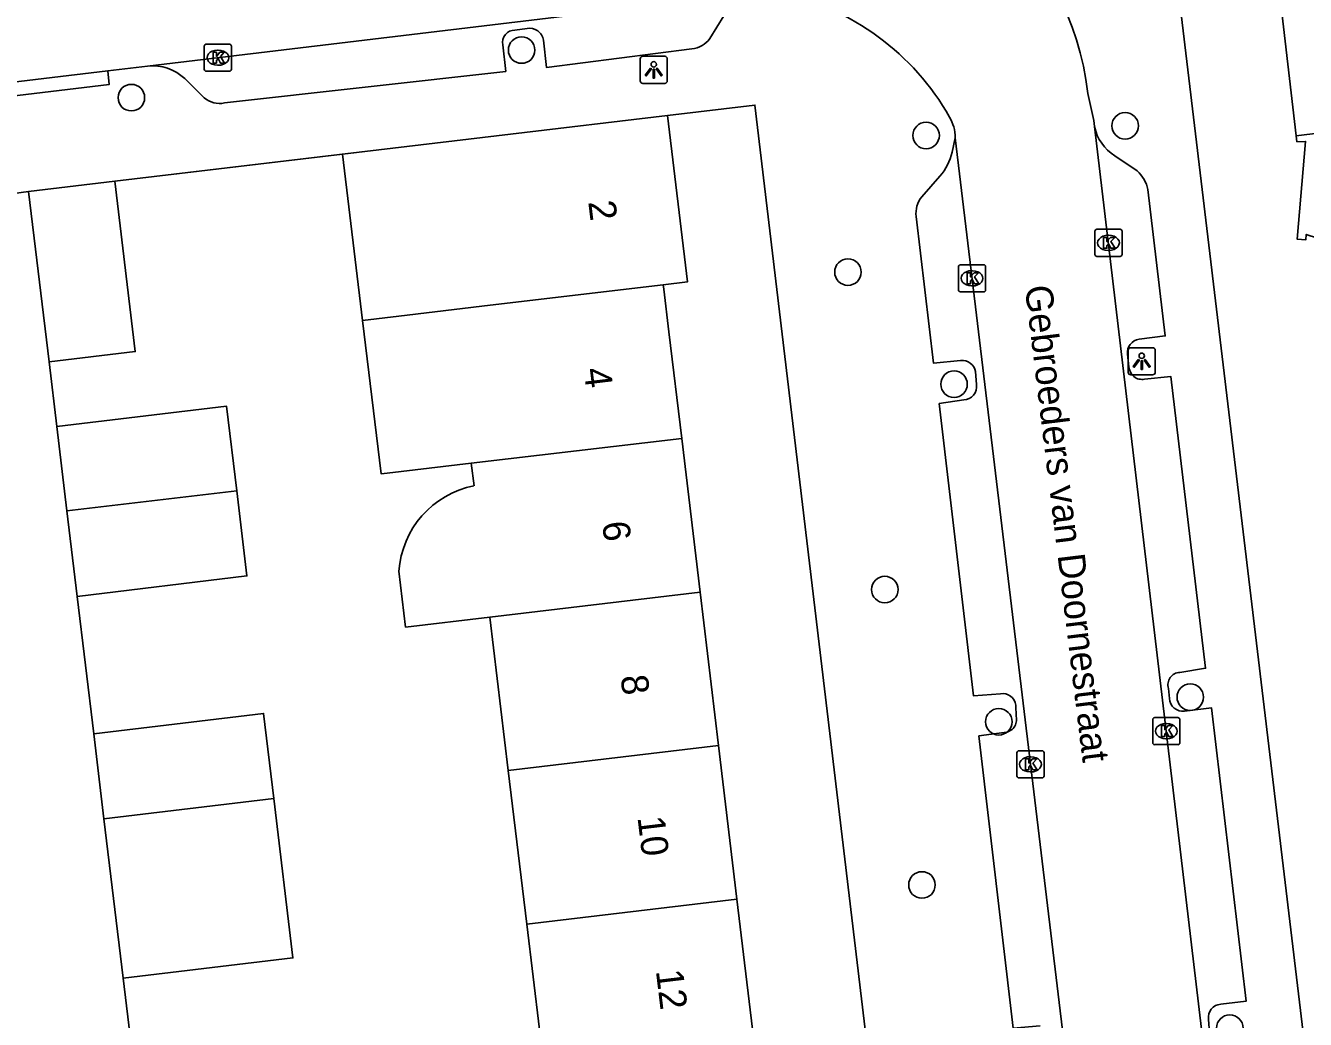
# Model space of a CAD drawing. Extents: x 162074 to 163034, y 381824 to 382557.
# Drawn here: x 162252.72 to 162299.86, y 382285.55 to 382322.16 of the extents above; entities that cross this region are included whole.
import ezdxf

# ---------------------------------------------------------------- set-up
doc = ezdxf.new("R2010")
doc.units = 0
for name, color, linetype in [('IMGEO_Boom', 7, 'Continuous'), ('IMGEO_Kolk', 7, 'Continuous'), ('IMGEO_Lichtpunt', 7, 'Continuous'), ('IMGEO_Muur', 7, 'Continuous'), ('IMGEO_Openbare_ruimte_label', 7, 'Continuous'), ('IMGEO_Pand', 7, 'Continuous'), ('IMGEO_Pand_nummerreeks', 7, 'Continuous'), ('IMGEO_Rijbaan_lokaal_open', 7, 'Continuous'), ('IMGEO_Voetpad_open', 7, 'Continuous')]:
    doc.layers.add(name, color=color, linetype=linetype)

msp = doc.modelspace()

# ---------------------------------------------------------------- linework, layer by layer
at = {"layer": 'IMGEO_Boom'}
for centre in [(162270.991, 382321.263), (162256.616, 382319.509), (162293.221, 382318.473), (162285.89, 382318.116), (162283.012, 382313.082), (162286.919, 382308.951), (162284.368, 382301.383), (162295.622, 382297.419), (162288.569, 382296.513), (162285.739, 382290.499), (162297.077, 382285.223)]:
    msp.add_circle(centre, 0.489, dxfattribs=at)
at = {"layer": 'IMGEO_Kolk'}
for p, q in [((162259.302, 382320.556), (162259.302, 382321.408)), ((162259.377, 382321.482), (162260.229, 382321.482)), ((162260.303, 382321.408), (162260.303, 382320.556)), ((162259.79, 382321.262), (162259.815, 382321.262)), ((162260.229, 382320.482), (162259.377, 382320.482)), ((162259.813, 382320.702), (162259.788, 382320.702)), ((162292.107, 382313.733), (162292.107, 382314.585)), ((162292.182, 382314.659), (162293.034, 382314.659)), ((162292.595, 382314.439), (162292.62, 382314.439)), ((162293.108, 382314.585), (162293.108, 382313.733)), ((162292.618, 382313.879), (162292.593, 382313.879)), ((162287.158, 382313.352), (162288.01, 382313.352)), ((162293.034, 382313.659), (162292.182, 382313.659)), ((162287.083, 382312.426), (162287.083, 382313.278)), ((162287.571, 382313.132), (162287.596, 382313.132)), ((162288.084, 382313.278), (162288.084, 382312.426)), ((162288.01, 382312.352), (162287.158, 382312.352)), ((162287.594, 382312.572), (162287.569, 382312.572)), ((162294.238, 382295.743), (162294.238, 382296.595)), ((162294.313, 382296.669), (162295.165, 382296.669)), ((162294.726, 382296.449), (162294.751, 382296.449)), ((162295.239, 382296.595), (162295.239, 382295.743)), ((162294.749, 382295.889), (162294.724, 382295.889)), ((162289.234, 382294.518), (162289.234, 382295.37)), ((162289.309, 382295.444), (162290.161, 382295.444)), ((162290.235, 382295.37), (162290.235, 382294.518)), ((162295.165, 382295.669), (162294.313, 382295.669)), ((162289.722, 382295.224), (162289.747, 382295.224)), ((162290.161, 382294.444), (162289.309, 382294.444)), ((162289.745, 382294.664), (162289.72, 382294.664))]:
    msp.add_line(p, q, dxfattribs=at)
for points in [[(162259.302, 382320.556), (162259.302, 382321.408)], [(162259.377, 382321.482), (162260.229, 382321.482)], [(162260.303, 382321.408), (162260.303, 382320.556)], [(162259.623, 382321.182), (162259.746, 382321.182), (162259.746, 382321.031), (162259.876, 382321.182), (162260.04, 382321.182), (162259.894, 382321.031), (162260.047, 382320.782), (162259.895, 382320.782), (162259.81, 382320.946), (162259.746, 382320.879), (162259.746, 382320.782), (162259.623, 382320.782), (162259.623, 382321.182)], [(162260.229, 382320.482), (162259.377, 382320.482)], [(162292.107, 382313.733), (162292.107, 382314.585)], [(162292.182, 382314.659), (162293.034, 382314.659)], [(162292.428, 382314.359), (162292.551, 382314.359), (162292.551, 382314.208), (162292.681, 382314.359), (162292.845, 382314.359), (162292.699, 382314.208), (162292.852, 382313.959), (162292.7, 382313.959), (162292.615, 382314.123), (162292.551, 382314.056), (162292.551, 382313.959), (162292.428, 382313.959), (162292.428, 382314.359)], [(162293.108, 382314.585), (162293.108, 382313.733)], [(162287.158, 382313.352), (162288.01, 382313.352)], [(162293.034, 382313.659), (162292.182, 382313.659)], [(162287.083, 382312.426), (162287.083, 382313.278)], [(162287.404, 382313.052), (162287.527, 382313.052), (162287.527, 382312.901), (162287.657, 382313.052), (162287.821, 382313.052), (162287.675, 382312.901), (162287.828, 382312.652), (162287.676, 382312.652), (162287.591, 382312.816), (162287.527, 382312.749), (162287.527, 382312.652), (162287.404, 382312.652), (162287.404, 382313.052)], [(162288.084, 382313.278), (162288.084, 382312.426)], [(162288.01, 382312.352), (162287.158, 382312.352)], [(162294.238, 382295.743), (162294.238, 382296.595)], [(162294.313, 382296.669), (162295.165, 382296.669)], [(162294.559, 382296.369), (162294.682, 382296.369), (162294.682, 382296.218), (162294.812, 382296.369), (162294.976, 382296.369), (162294.83, 382296.218), (162294.983, 382295.969), (162294.831, 382295.969), (162294.746, 382296.133), (162294.682, 382296.066), (162294.682, 382295.969), (162294.559, 382295.969), (162294.559, 382296.369)], [(162295.239, 382296.595), (162295.239, 382295.743)], [(162289.234, 382294.518), (162289.234, 382295.37)], [(162289.309, 382295.444), (162290.161, 382295.444)], [(162290.235, 382295.37), (162290.235, 382294.518)], [(162295.165, 382295.669), (162294.313, 382295.669)], [(162289.555, 382295.144), (162289.678, 382295.144), (162289.678, 382294.993), (162289.808, 382295.144), (162289.972, 382295.144), (162289.826, 382294.993), (162289.979, 382294.744), (162289.827, 382294.744), (162289.742, 382294.908), (162289.678, 382294.841), (162289.678, 382294.744), (162289.555, 382294.744), (162289.555, 382295.144)], [(162290.161, 382294.444), (162289.309, 382294.444)]]:
    msp.add_lwpolyline(points, dxfattribs=at)
for centre, start, end in [((162259.379, 382321.406), 91.552, 178.448), ((162259.379, 382321.406), 91.552, 178.448), ((162260.227, 382321.406), 1.552, 88.448), ((162260.227, 382321.406), 1.552, 88.448), ((162259.379, 382320.558), 181.552, 268.448), ((162259.379, 382320.558), 181.552, 268.448), ((162260.227, 382320.558), 271.552, 358.448), ((162260.227, 382320.558), 271.552, 358.448), ((162292.184, 382314.583), 91.552, 178.448), ((162292.184, 382314.583), 91.552, 178.448), ((162293.032, 382314.583), 1.552, 88.448), ((162293.032, 382314.583), 1.552, 88.448), ((162287.16, 382313.276), 91.552, 178.448), ((162287.16, 382313.276), 91.552, 178.448), ((162288.008, 382313.276), 1.552, 88.448), ((162288.008, 382313.276), 1.552, 88.448), ((162292.184, 382313.735), 181.552, 268.448), ((162292.184, 382313.735), 181.552, 268.448), ((162293.032, 382313.735), 271.552, 358.448), ((162293.032, 382313.735), 271.552, 358.448), ((162287.16, 382312.428), 181.552, 268.448), ((162287.16, 382312.428), 181.552, 268.448), ((162288.008, 382312.428), 271.552, 358.448), ((162288.008, 382312.428), 271.552, 358.448), ((162294.315, 382296.593), 91.552, 178.448), ((162294.315, 382296.593), 91.552, 178.448), ((162295.163, 382296.593), 1.552, 88.448), ((162295.163, 382296.593), 1.552, 88.448), ((162289.311, 382295.368), 91.552, 178.448), ((162289.311, 382295.368), 91.552, 178.448), ((162290.159, 382295.368), 1.552, 88.448), ((162290.159, 382295.368), 1.552, 88.448), ((162294.315, 382295.745), 181.552, 268.448), ((162294.315, 382295.745), 181.552, 268.448), ((162295.163, 382295.745), 271.552, 358.448), ((162295.163, 382295.745), 271.552, 358.448), ((162289.311, 382294.52), 181.552, 268.448), ((162289.311, 382294.52), 181.552, 268.448), ((162290.159, 382294.52), 271.552, 358.448), ((162290.159, 382294.52), 271.552, 358.448)]:
    msp.add_arc(centre, 0.0765, start, end, dxfattribs=at)
for centre, major_axis, ratio, start_param, end_param in [((162259.789, 382320.982), (-0.387, 0.002), 0.722429, 4.712389, 7.853982), ((162259.814, 382320.982), (-0.39, 0.002), 0.717154, 1.570796, 4.712389), ((162292.594, 382314.159), (-0.387, 0.002), 0.722429, 4.712389, 7.853982), ((162292.619, 382314.159), (-0.39, 0.002), 0.717154, 1.570796, 4.712389), ((162287.57, 382312.852), (-0.387, 0.002), 0.722429, 4.712389, 7.853982), ((162287.595, 382312.852), (-0.39, 0.002), 0.717154, 1.570796, 4.712389), ((162294.725, 382296.169), (-0.387, 0.002), 0.722429, 4.712389, 7.853982), ((162294.75, 382296.169), (-0.39, 0.002), 0.717154, 1.570796, 4.712389), ((162289.721, 382294.944), (-0.387, 0.002), 0.722429, 4.712389, 7.853982), ((162289.746, 382294.944), (-0.39, 0.002), 0.717154, 1.570796, 4.712389)]:
    msp.add_ellipse(centre, major_axis=major_axis, ratio=ratio, start_param=start_param, end_param=end_param, dxfattribs=at)
at = {"layer": 'IMGEO_Lichtpunt'}
for p, q in [((162275.359, 382320.938), (162275.359, 382320.131)), ((162275.359, 382320.938), (162275.359, 382320.131)), ((162276.261, 382321.033), (162275.453, 382321.033)), ((162276.261, 382321.033), (162275.453, 382321.033)), ((162276.355, 382320.131), (162276.355, 382320.938)), ((162276.355, 382320.131), (162276.355, 382320.938)), ((162275.453, 382320.037), (162276.261, 382320.037)), ((162275.453, 382320.037), (162276.261, 382320.037)), ((162293.334, 382310.2), (162293.334, 382309.393)), ((162293.334, 382310.2), (162293.334, 382309.393)), ((162294.236, 382310.295), (162293.428, 382310.295)), ((162294.236, 382310.295), (162293.428, 382310.295)), ((162294.33, 382309.393), (162294.33, 382310.2)), ((162294.33, 382309.393), (162294.33, 382310.2)), ((162293.428, 382309.299), (162294.236, 382309.299)), ((162293.428, 382309.299), (162294.236, 382309.299))]:
    msp.add_line(p, q, dxfattribs=at)
for points in [[(162275.733, 382320.602), (162275.772, 382320.574), (162275.584, 382320.312), (162275.546, 382320.339), (162275.733, 382320.602)], [(162275.835, 382320.554), (162275.882, 382320.554), (162275.882, 382320.232), (162275.835, 382320.232), (162275.835, 382320.554)], [(162275.945, 382320.574), (162275.983, 382320.601), (162276.17, 382320.339), (162276.131, 382320.311), (162275.945, 382320.574)], [(162293.708, 382309.864), (162293.747, 382309.836), (162293.559, 382309.574), (162293.521, 382309.601), (162293.708, 382309.864)], [(162293.81, 382309.816), (162293.857, 382309.816), (162293.857, 382309.494), (162293.81, 382309.494), (162293.81, 382309.816)], [(162293.92, 382309.836), (162293.958, 382309.863), (162294.145, 382309.601), (162294.106, 382309.573), (162293.92, 382309.836)]]:
    msp.add_lwpolyline(points, dxfattribs=at)
for centre in [(162275.858, 382320.736), (162293.833, 382309.998)]:
    msp.add_circle(centre, 0.0994, dxfattribs=at)
for centre, start, end in [((162275.453, 382320.938), 90, 180), ((162275.453, 382320.938), 90, 180), ((162276.261, 382320.938), 0, 90), ((162276.261, 382320.938), 0, 90), ((162275.453, 382320.131), 180, 270), ((162275.453, 382320.131), 180, 270), ((162276.261, 382320.131), 270, 0), ((162276.261, 382320.131), 270, 360), ((162293.428, 382310.2), 90, 180), ((162293.428, 382310.2), 90, 180), ((162294.236, 382310.2), 0, 90), ((162294.236, 382310.2), 0, 90), ((162293.428, 382309.393), 180, 270), ((162293.428, 382309.393), 180, 270), ((162294.236, 382309.393), 270, 0), ((162294.236, 382309.393), 270, 360)]:
    msp.add_arc(centre, 0.0946, start, end, dxfattribs=at)
at = {"layer": 'IMGEO_Muur'}
msp.add_lwpolyline([(162265.736, 382317.589), (162256.006, 382316.433)], dxfattribs=at)
at = {"layer": 'IMGEO_Pand'}
for points in [[(162299.523, 382318.104), (162298.814, 382324.241), (162300.989, 382324.503), (162300.65, 382327.442), (162310.676, 382328.601), (162311.08, 382325.105), (162309.527, 382324.926), (162310.186, 382319.421)], [(162299.523, 382318.104), (162310.186, 382319.421)], [(162276.366, 382318.851), (162270.58, 382318.164), (162265.736, 382317.589), (162264.398, 382317.43)], [(162276.366, 382318.851), (162277.101, 382312.721), (162276.208, 382312.615)], [(162300.55, 382312.204), (162300.466, 382312.922), (162300.864, 382312.969), (162300.722, 382314.191), (162299.894, 382314.467), (162299.873, 382314.268), (162299.557, 382314.301), (162299.871, 382317.896), (162299.549, 382317.882), (162299.523, 382318.104)], [(162265.134, 382311.301), (162264.398, 382317.43)], [(162256.006, 382316.433), (162252.828, 382316.055)], [(162256.006, 382316.433), (162256.76, 382310.152), (162253.583, 382309.77)], [(162253.583, 382309.77), (162252.828, 382316.055)], [(162265.134, 382311.301), (162266.472, 382311.46), (162269.829, 382311.858), (162276.208, 382312.615)], [(162276.208, 382312.615), (162276.227, 382312.455), (162276.416, 382310.884), (162276.887, 382306.952)], [(162269.137, 382306.04), (162266.037, 382305.675), (162265.813, 382305.649), (162265.134, 382311.301)], [(162253.869, 382307.387), (162260.124, 382308.139), (162260.498, 382305.023)], [(162254.241, 382304.287), (162253.869, 382307.387)], [(162276.887, 382306.952), (162269.137, 382306.04)], [(162276.887, 382306.952), (162277.565, 382301.292)], [(162269.237, 382305.208), (162269.137, 382306.04)], [(162254.241, 382304.287), (162260.498, 382305.023)], [(162260.498, 382305.023), (162260.875, 382301.884), (162254.62, 382301.132)], [(162254.62, 382301.132), (162254.241, 382304.287)], [(162269.818, 382300.371), (162266.719, 382300.002), (162266.472, 382302.058)], [(162269.818, 382300.371), (162277.565, 382301.292)], [(162277.565, 382301.292), (162278.244, 382295.633)], [(162270.498, 382294.711), (162269.818, 382300.371)], [(162255.229, 382296.069), (162261.484, 382296.82), (162261.861, 382293.683)], [(162255.605, 382292.938), (162255.229, 382296.069)], [(162270.498, 382294.711), (162278.244, 382295.633)], [(162278.244, 382295.633), (162278.923, 382289.973)], [(162271.179, 382289.052), (162270.498, 382294.711)], [(162261.861, 382293.683), (162255.605, 382292.938)], [(162261.861, 382293.683), (162262.565, 382287.814), (162256.31, 382287.064)], [(162255.605, 382292.938), (162256.31, 382287.064)], [(162271.179, 382289.052), (162278.923, 382289.973)], [(162278.923, 382289.973), (162279.619, 382284.165)], [(162271.878, 382283.235), (162271.179, 382289.052)]]:
    msp.add_lwpolyline(points, dxfattribs=at)
msp.add_arc((162269.908, 382301.83), 3.444, 101.2388, 176.2093, dxfattribs=at)
at = {"layer": 'IMGEO_Rijbaan_lokaal_open'}
for points in [[(162257.211, 382320.671), (162279.651, 382323.369)], [(162246.003, 382319.329), (162255.745, 382320.495)], [(162255.745, 382320.495), (162257.211, 382320.671)], [(162291.848, 382319.666), (162292.072, 382318.673), (162292.099, 382318.442)], [(162286.962, 382318.033), (162292.631, 382270.853)], [(162297.671, 382271.407), (162292.099, 382318.442)], [(162252.828, 382316.055), (162246.891, 382315.244)], [(162253.583, 382309.77), (162253.869, 382307.387)], [(162254.62, 382301.132), (162255.229, 382296.069)], [(162256.31, 382287.064), (162256.604, 382284.621)]]:
    msp.add_lwpolyline(points, dxfattribs=at)
for centre, radius, start, end in [((162281.806, 382318.581), 10.1, 6.1643, 95.1367), ((162278.54, 382314.159), 9.429, 29.4462, 77.8341), ((162285.558, 382318.053), 1.404, 359.165, 31.8289)]:
    msp.add_arc(centre, radius, start, end, dxfattribs=at)
at = {"layer": 'IMGEO_Voetpad_open'}
for points in [[(162294.515, 382329.063), (162301.608, 382269.767)], [(162277.928, 382321.683), (162278.441, 382322.523)], [(162270.745, 382321.999), (162271.192, 382322.059)], [(162260.043, 382319.315), (162270.404, 382320.474), (162270.295, 382321.458)], [(162271.793, 382321.627), (162271.906, 382320.626), (162277.266, 382321.307)], [(162246.003, 382319.329), (162246.062, 382318.833), (162255.804, 382320), (162255.745, 382320.495)], [(162258.589, 382320.209), (162259.3, 382319.506)], [(162283.713, 382284.654), (162279.582, 382319.233), (162276.366, 382318.851)], [(162286.962, 382318.033), (162286.848, 382317.497)], [(162264.398, 382317.43), (162256.006, 382316.433)], [(162292.846, 382317.371), (162293.666, 382316.808)], [(162286.399, 382316.621), (162285.733, 382315.856)], [(162294.063, 382316.125), (162294.699, 382310.732), (162293.739, 382310.609)], [(162285.526, 382315.132), (162286.164, 382309.722), (162287.159, 382309.826)], [(162293.311, 382310.056), (162293.364, 382309.593)], [(162287.715, 382309.414), (162287.746, 382308.937)], [(162293.941, 382309.138), (162294.902, 382309.236), (162296.184, 382298.484), (162295.237, 382298.332)], [(162287.281, 382308.374), (162286.373, 382308.239), (162287.639, 382297.462), (162288.629, 382297.537)], [(162294.82, 382297.741), (162294.856, 382297.374)], [(162289.192, 382297.124), (162289.207, 382296.708)], [(162295.409, 382296.9), (162296.398, 382297.029), (162297.678, 382286.216), (162296.744, 382286.101)], [(162288.772, 382296.114), (162287.837, 382295.99), (162289.101, 382285.219), (162290.089, 382285.314)], [(162296.298, 382285.545), (162296.326, 382285.045)]]:
    msp.add_lwpolyline(points, dxfattribs=at)
for centre, radius, start, end in [((162270.742, 382321.544), 0.455, 89.5945, 190.8986), ((162271.28, 382321.548), 0.519, 8.8052, 99.7775), ((162277.16, 382322.265), 0.963, 276.3232, 322.8678), ((162257.394, 382318.932), 1.749, 46.9151, 96.0155), ((162259.865, 382320.164), 0.868, 229.3503, 281.8164), ((162293.677, 382318.747), 1.607, 190.929, 238.8609), ((162284.93, 382317.927), 1.966, 318.3613, 347.3633), ((162292.805, 382315.851), 1.288, 12.303, 48.0324), ((162286.458, 382315.257), 0.941, 140.4491, 187.6392), ((162293.807, 382310.114), 0.499, 97.7966, 186.7266), ((162287.212, 382309.316), 0.513, 11.005, 95.9176), ((162293.839, 382309.602), 0.475, 181.1228, 282.3613), ((162287.267, 382308.859), 0.485, 271.679, 9.2122), ((162295.251, 382297.879), 0.453, 91.8252, 197.7625), ((162288.732, 382297.087), 0.462, 4.6276, 102.8471), ((162295.353, 382297.395), 0.498, 182.3666, 276.4308), ((162288.743, 382296.592), 0.478, 273.4892, 14.0785), ((162296.755, 382285.635), 0.466, 91.3932, 191.1365)]:
    msp.add_arc(centre, radius, start, end, dxfattribs=at)

# ---------------------------------------------------------------- texts
at = {"layer": 'IMGEO_Openbare_ruimte_label'}
msp.add_text('Gebroeders van Doornestraat', height=1, rotation=276.9474, dxfattribs=at).set_placement((162289.525, 382312.544))
at = {"layer": 'IMGEO_Pand_nummerreeks'}
for s, rotation, p in [('2', 276.8352, (162273.444, 382315.671)), ('4', 276.8352, (162273.277, 382309.509)), ('6', 276.8372, (162273.955, 382303.851)), ('8', 276.8372, (162274.634, 382298.189)), ('10', 276.8372, (162275.258, 382292.988)), ('12', 276.8372, (162275.935, 382287.336))]:
    msp.add_text(s, height=1, rotation=rotation, dxfattribs=at).set_placement(p)

doc.saveas('drawing.dxf')
